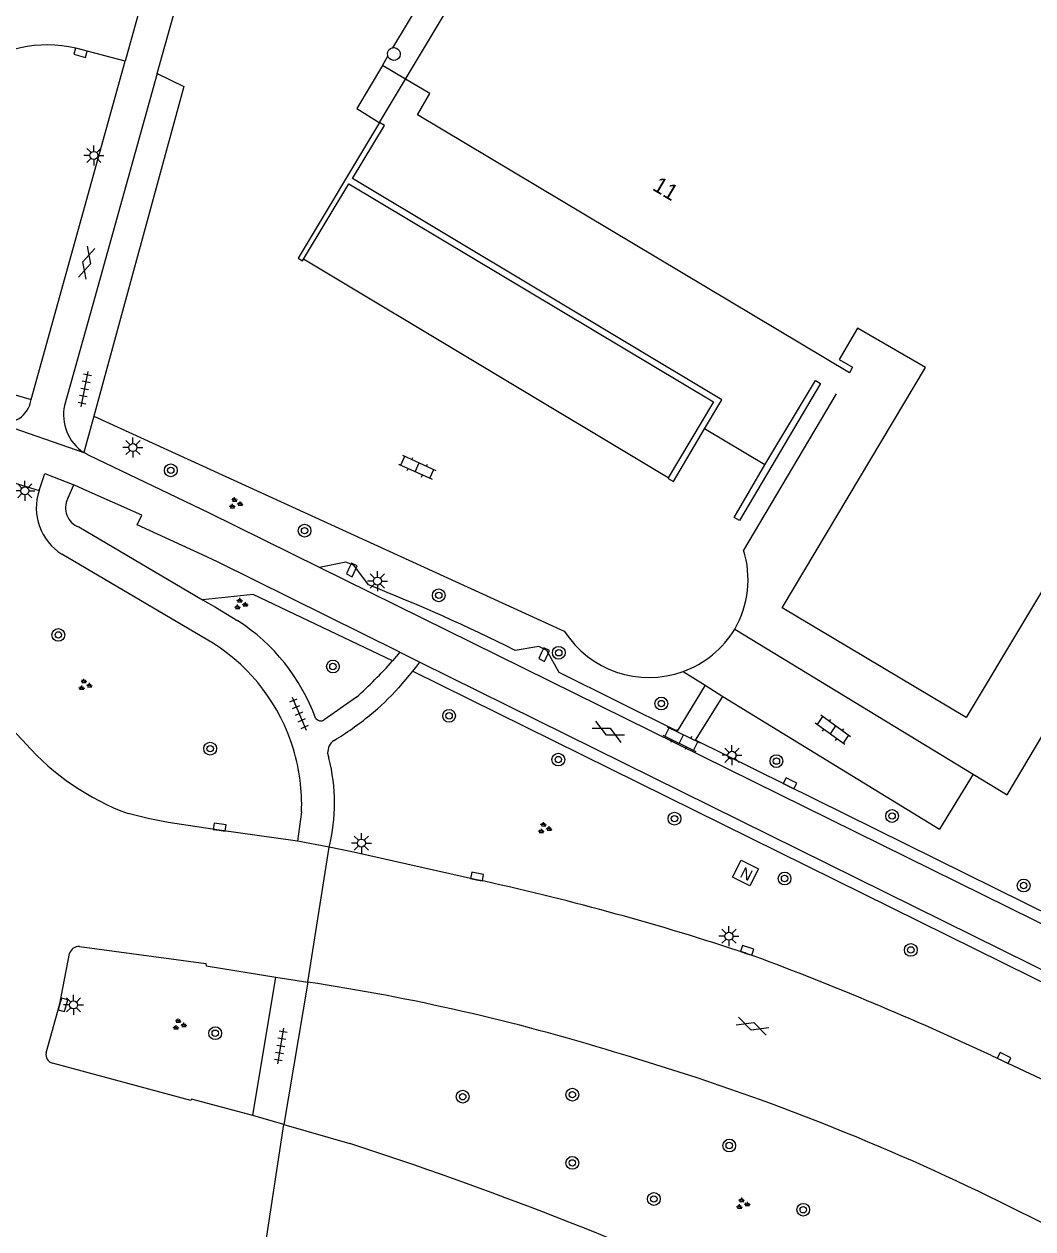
# Model space of a CAD drawing. Extents: x 137999 to 141000, y 397500 to 400501.
# Drawn here: x 138186.2 to 138249.3, y 398603.5 to 398678.9 of the extents above; entities that cross this region are included whole.
import ezdxf

# ---------------------------------------------------------------- set-up
doc = ezdxf.new("R2010")
doc.units = 0
for name, color, linetype in [('gg-afsc-muur', 7, 'Continuous'), ('gg-anno-huisnummerreeks BGT', 7, 'Continuous'), ('gg-bbg-hoofdgebouw', 7, 'Continuous'), ('gg-bbg-onder overbouw', 7, 'Continuous'), ('gg-bbg-pand overbouw', 7, 'Continuous'), ('gg-bbg-pilaar onder overbouw', 7, 'Continuous'), ('gg-bbg-pilaar pand', 7, 'Continuous'), ('gg-knt-verharding', 7, 'Continuous'), ('gg-knt-verharding nz', 7, 'Continuous'), ('gt-grn-groengrens', 7, 'Continuous'), ('gt-grn-vlakafsluiter', 7, 'Continuous'), ('gt-grn-weggrens', 7, 'Continuous'), ('gt-symb-boom', 7, 'Continuous'), ('gt-symb-gesloten verharding', 7, 'Continuous'), ('gt-symb-groenvak', 7, 'Continuous'), ('gt-symb-klinker verharding', 7, 'Continuous'), ('gt-symb-kolk', 7, 'Continuous'), ('gt-symb-lichtmast', 7, 'Continuous'), ('gt-symb-nortonput', 7, 'Continuous'), ('gt-symb-tegel verharding', 7, 'Continuous')]:
    doc.layers.add(name, color=color, linetype=linetype)

# ---------------------------------------------------------------- blocks, each defined once
blk = doc.blocks.new('gt0-KOLK')
at = {"layer": 'gt-symb-kolk'}
blk.add_lwpolyline([(0, 0), (0.375, 0), (0.375, 0.4), (-0.375, 0.4), (-0.375, 0), (0, 0)], dxfattribs=at)
blk = doc.blocks.new('gt0-GESVH1')
at = {"layer": 'gt-symb-gesloten verharding'}
for p, q in [((-0.992, -0.261), (0.008, 0.239)), ((0.008, -0.261), (-0.992, 0.239)), ((0.008, 0.239), (1.008, -0.261)), ((1.008, 0.239), (0.008, -0.261))]:
    blk.add_line(p, q, dxfattribs=at)
blk = doc.blocks.new('gt0-LMAST')
at = {"layer": 'gt-symb-lichtmast'}
for p, q in [((-0.182, 0.173), (-0.447, 0.438)), ((-0.005, 0.246), (-0.005, 0.621)), ((0.172, 0.173), (0.437, 0.438)), ((-0.255, -0.004), (-0.63, -0.004)), ((-0.182, -0.181), (-0.447, -0.446)), ((-0.005, -0.254), (-0.005, -0.629)), ((0.437, -0.446), (0.172, -0.181)), ((0.245, -0.004), (0.62, -0.004))]:
    blk.add_line(p, q, dxfattribs=at)
blk.add_circle((-0.005, -0.004), 0.25, dxfattribs=at)
blk = doc.blocks.new('gt0-BOOM')
at = {"layer": 'gt-symb-boom'}
for radius in [0.4, 0.2]:
    blk.add_circle((0, 0), radius, dxfattribs=at)
blk = doc.blocks.new('gt0-TEG1')
at = {"layer": 'gt-symb-tegel verharding'}
for p, q in [((-1.125, 0), (1.125, 0)), ((-0.9, -0.25), (-0.9, 0.25)), ((-0.45, -0.25), (-0.45, 0.25)), ((0, -0.25), (0, 0.25)), ((0.45, -0.25), (0.45, 0.25)), ((0.9, -0.25), (0.9, 0.25))]:
    blk.add_line(p, q, dxfattribs=at)
blk = doc.blocks.new('gt0-GRVAK')
at = {"layer": 'gt-symb-groenvak'}
for p, q in [((-0.11, 0.189), (-0.228, 0.24)), ((-0.182, 0.153), (0.088, 0.153)), ((-0.091, 0.211), (-0.156, 0.322)), ((-0.047, 0.214), (-0.047, 0.393)), ((-0.004, 0.211), (0.061, 0.322)), ((0.015, 0.189), (0.133, 0.24)), ((0.262, -0.052), (0.197, 0.059)), ((0.305, -0.049), (0.305, 0.13)), ((0.349, -0.052), (0.414, 0.059)), ((-0.245, -0.228), (-0.363, -0.177)), ((-0.318, -0.264), (-0.047, -0.264)), ((-0.226, -0.206), (-0.291, -0.095)), ((-0.183, -0.203), (-0.183, -0.024)), ((-0.139, -0.206), (-0.074, -0.095)), ((-0.12, -0.228), (-0.002, -0.177)), ((0.243, -0.074), (0.125, -0.023)), ((0.17, -0.11), (0.441, -0.11)), ((0.368, -0.074), (0.486, -0.023))]:
    blk.add_line(p, q, dxfattribs=at)
blk = doc.blocks.new('gt0-KL1')
at = {"layer": 'gt-symb-klinker verharding'}
for p, q in [((-1.15, 0.3), (1.15, 0.3)), ((-1, -0.3), (-1, 0.3)), ((-0.5, 0.3), (-0.5, 0.45)), ((0, -0.3), (0, 0.3)), ((0.5, 0.3), (0.5, 0.45)), ((1, -0.3), (1, 0.3)), ((-1.15, -0.3), (1.15, -0.3)), ((-0.5, -0.45), (-0.5, -0.3)), ((0.5, -0.45), (0.5, -0.3))]:
    blk.add_line(p, q, dxfattribs=at)
blk = doc.blocks.new('gt0-NPUT')
at = {"layer": 'gt-symb-nortonput'}
blk.add_lwpolyline([(-0.566, -0.608), (-0.566, 0.592), (0.634, 0.592), (0.634, -0.608)], close=True, dxfattribs=at)
blk.add_text('N', height=0.7, dxfattribs=at).set_placement((-0.221, -0.381))

msp = doc.modelspace()

# ---------------------------------------------------------------- linework, layer by layer
at = {"layer": 'gg-afsc-muur'}
for p, q in [((138208.582, 398676.328), (138206.983, 398673.622)), ((138208.4, 398672.748), (138210.029, 398675.465)), ((138208.4, 398672.748), (138208.374, 398672.764)), ((138236.972, 398655.785), (138231.179, 398646.003)), ((138230.633, 398641.056), (138245.541, 398631.986)), ((138245.541, 398631.986), (138243.436, 398628.526))]:
    msp.add_line(p, q, dxfattribs=at)
for points in [[(138208.4, 398672.748), (138203.314, 398664.261), (138203.586, 398664.097), (138203.649, 398664.202)], [(138228.739, 398653.582), (138229.811, 398655.397), (138206.702, 398669.252), (138208.708, 398672.561), (138208.4, 398672.748)], [(138203.649, 398664.202), (138206.488, 398668.922), (138229.286, 398655.283), (138226.468, 398650.512)], [(138232.514, 398651.333), (138235.685, 398656.615), (138235.985, 398656.417), (138230.93, 398647.858), (138230.579, 398648.048), (138232.514, 398651.333)], [(138226.468, 398650.512), (138226.453, 398650.486), (138226.788, 398650.281), (138228.739, 398653.582)]]:
    msp.add_lwpolyline(points, dxfattribs=at)
msp.add_arc((138225.248, 398644.154), 6.212, 330.08814, 17.31538, dxfattribs=at)
at = {"layer": 'gg-bbg-hoofdgebouw'}
for points in [[(138242.555, 398657.423), (138238.3, 398659.89), (138237.151, 398657.932), (138237.996, 398657.436), (138237.797, 398657.097), (138210.782, 398673.235), (138211.544, 398674.561), (138210.029, 398675.465)], [(138264.846, 398668.859), (138263.653, 398669.571), (138262.054, 398666.892), (138263.421, 398666.08), (138245.101, 398635.521), (138233.601, 398642.38), (138242.555, 398657.423)]]:
    msp.add_lwpolyline(points, dxfattribs=at)
at = {"layer": 'gg-bbg-onder overbouw'}
msp.add_line((138210.029, 398675.465), (138213.434, 398681.147), dxfattribs=at)
at = {"layer": 'gg-bbg-pand overbouw'}
for p, q in [((138209.24, 398677.429), (138211.425, 398681.084)), ((138208.582, 398676.328), (138208.927, 398676.906)), ((138210.029, 398675.465), (138208.582, 398676.328))]:
    msp.add_line(p, q, dxfattribs=at)
at = {"layer": 'gg-bbg-pilaar onder overbouw'}
msp.add_lwpolyline([(138209.24, 398677.429), (138209.327, 398677.437), (138209.449, 398677.41), (138209.556, 398677.346), (138209.639, 398677.252), (138209.689, 398677.137), (138209.7, 398677.012), (138209.673, 398676.89), (138209.609, 398676.783), (138209.515, 398676.7), (138209.4, 398676.65), (138209.275, 398676.639), (138209.153, 398676.666), (138209.046, 398676.73), (138208.963, 398676.824), (138208.927, 398676.906)], dxfattribs=at)
at = {"layer": 'gg-bbg-pilaar pand'}
msp.add_lwpolyline([(138208.927, 398676.906), (138208.913, 398676.939), (138208.902, 398677.064), (138208.929, 398677.186), (138208.993, 398677.294), (138209.087, 398677.376), (138209.202, 398677.426), (138209.24, 398677.429)], dxfattribs=at)
at = {"layer": 'gg-knt-verharding'}
for p, q in [((138194.495, 398675.816), (138196.553, 398683.216)), ((138192.491, 398676.6), (138189.397, 398677.404)), ((138186.608, 398655.429), (138192.491, 398676.6)), ((138206.983, 398673.622), (138208.374, 398672.764)), ((138226.468, 398650.512), (138203.649, 398664.202)), ((138190.52, 398654.373), (138189.9, 398652.1)), ((138190.52, 398654.373), (138219.963, 398640.926)), ((138232.514, 398651.333), (138228.739, 398653.582)), ((138188.905, 398649.22), (138189.268, 398650.086)), ((138189.871, 398649.817), (138189.268, 398650.086)), ((138189.592, 398647.45), (138197.336, 398642.896)), ((138198.018, 398640.149), (138188.526, 398645.738)), ((138263.706, 398615.761), (138204.656, 398644.906)), ((138209.679, 398639.609), (138209.208, 398639.061)), ((138209.679, 398639.609), (138210.926, 398638.992)), ((138210.672, 398638.651), (138210.926, 398638.992)), ((138210.926, 398638.992), (138262.54, 398613.459)), ((138210.493, 398638.425), (138210.672, 398638.651)), ((138227.393, 398638.401), (138228.778, 398637.547)), ((138206.962, 398636.795), (138204.948, 398635.378)), ((138229.88, 398636.844), (138243.436, 398628.526)), ((138205.156, 398633.299), (138205.241, 398632.978)), ((138203.524, 398629.62), (138203.266, 398627.776)), ((138205.249, 398627.417), (138203.266, 398627.776)), ((138231.841, 398620.596), (138231.334, 398620.766)), ((138200.476, 398610.614), (138201.918, 398619.284)), ((138201.918, 398619.284), (138203.918, 398618.961)), ((138203.918, 398618.961), (138202.414, 398610.051)), ((138202.414, 398610.051), (138200.476, 398610.614)), ((138202.414, 398610.051), (138206.549, 398608.868))]:
    msp.add_line(p, q, dxfattribs=at)
for points in [[(138194.495, 398675.816), (138190.472, 398661.359), (138188.697, 398655.053)], [(138194.495, 398675.816), (138196.153, 398675.008), (138190.52, 398654.373)], [(138176.946, 398657.774), (138181.627, 398656.808), (138184.232, 398656.101), (138186.608, 398655.429)], [(138176.952, 398652.489), (138179.48, 398651.982), (138181.398, 398651.488), (138187.102, 398649.726)], [(138204.656, 398644.906), (138197.721, 398648.329), (138190.24, 398651.908), (138189.9, 398652.1)], [(138187.102, 398649.726), (138187.456, 398650.791), (138189.268, 398650.086)], [(138209.679, 398639.609), (138198.268, 398645.254), (138197.321, 398645.71), (138193.246, 398647.581), (138193.53, 398648.187), (138189.871, 398649.817)], [(138207.703, 398643.818), (138206.787, 398645.059), (138206.287, 398645.253), (138204.656, 398644.906)], [(138197.336, 398642.896), (138198.142, 398642.422), (138199.546, 398641.574)], [(138228.778, 398637.547), (138227.021, 398634.673), (138219.635, 398638.337), (138218.868, 398639.711), (138218.363, 398639.957), (138216.885, 398639.722)], [(138209.6, 398637.375), (138210.287, 398638.164), (138210.493, 398638.425)], [(138264.071, 398616.707), (138261.938, 398617.765), (138261.771, 398617.497), (138253.254, 398621.744), (138252.696, 398623.062), (138252.064, 398623.387), (138250.7, 398622.975), (138228.168, 398634.112), (138229.88, 398636.844)], [(138203.266, 398627.776), (138198.369, 398628.463), (138195.179, 398628.952), (138193.921, 398629.203), (138192.673, 398629.511)], [(138214.976, 398625.274), (138214.467, 398625.375), (138206.772, 398627.106), (138205.249, 398627.417)], [(138187.542, 398614.534), (138188.406, 398617.596), (138189.004, 398620.758)], [(138189.63, 398621.199), (138197.531, 398620.121), (138197.553, 398619.982), (138201.918, 398619.284)], [(138246.681, 398614.372), (138252.51, 398611.649), (138259.787, 398608.024)], [(138200.476, 398610.614), (138196.639, 398611.644), (138196.603, 398611.558), (138187.938, 398613.894)], [(138255.82, 398600.397), (138255.508, 398601.098), (138245.898, 398605.854)]]:
    msp.add_lwpolyline(points, dxfattribs=at)
for centre, radius, start, end in [((138187.627, 398669.804), 7.803, 76.89227, 128.09716), ((138184.874, 398655.691), 1.754, 256.39457, 351.41557), ((138191.455, 398654.455), 2.822, 167.7664, 236.56382), ((138190.367, 398648.644), 3.44, 161.66338, 237.63699), ((138189.996, 398648.625), 1.243, 151.40041, 251.0256), ((138168.762, 398544.184), 106.973, 63.26528, 68.65236), ((138192.796, 398631.217), 12.363, 20.14719, 56.90614), ((138225.259, 398644.315), 6.287, 212.61833, 289.84219), ((138225.256, 398644.313), 6.287, 289.87193, 328.7935), ((138191.565, 398630.07), 11.968, 16.86505, 57.36986), ((138188.443, 398657.397), 27.702, 311.95265, 318.55529), ((138196.503, 398649.405), 17.783, 309.40915, 317.43118), ((138219.582, 398665.596), 45.996, 218.74117, 223.58912), ((138204.728, 398635.723), 0.409, 217.29869, 302.55368), ((138196.186, 398649.783), 18.277, 300.85006, 309.42594), ((138198.257, 398644.575), 16.066, 221.72632, 249.65997), ((138206.1, 398633.319), 0.945, 125.04505, 181.1908), ((138191.556, 398630.07), 11.976, 357.84857, 16.85434), ((138194.046, 398630.181), 11.539, 346.13937, 14.02548), ((138178.338, 398460.396), 168.9, 71.71346, 77.47185), ((138189.618, 398620.552), 0.647, 88.90382, 161.42349), ((138159.974, 398428.438), 205.158, 64.9988, 69.49417), ((138184.699, 398490.6), 129.792, 72.78904, 81.48447), ((138188.071, 398614.419), 0.542, 167.75672, 255.73758), ((138181.415, 398471.54), 148.991, 64.35455, 73.75143), ((138129.33, 398372.279), 248.871, 65.61317, 71.92415)]:
    msp.add_arc(centre, radius, start, end, dxfattribs=at)
at = {"layer": 'gg-knt-verharding nz'}
for p, q in [((138194.497, 398683.82), (138192.491, 398676.6)), ((138228.778, 398637.547), (138229.88, 398636.844))]:
    msp.add_line(p, q, dxfattribs=at)
at = {"layer": 'gt-grn-groengrens'}
msp.add_line((138210.493, 398638.425), (138262.224, 398612.834), dxfattribs=at)
msp.add_lwpolyline([(138209.208, 398639.061), (138200.504, 398643.214), (138197.336, 398642.896)], dxfattribs=at)
at = {"layer": 'gt-grn-vlakafsluiter'}
msp.add_lwpolyline([(138245.541, 398631.986), (138247.673, 398630.689), (138289.211, 398700.606)], dxfattribs=at)
at = {"layer": 'gt-grn-weggrens'}
for p, q in [((138184.461, 398653.986), (138189.9, 398652.1)), ((138203.918, 398618.961), (138205.249, 398627.417)), ((138201.086, 398601.307), (138202.414, 398610.051))]:
    msp.add_line(p, q, dxfattribs=at)

# ---------------------------------------------------------------- block references
at = {"layer": 'gt-symb-boom'}
for p in [(138195.343, 398650.989), (138203.714, 398647.213), (138212.108, 398643.164), (138188.311, 398640.69), (138219.617, 398639.573), (138205.485, 398638.715), (138226.032, 398636.396), (138212.755, 398635.628), (138197.807, 398633.576), (138219.592, 398632.89), (138233.232, 398632.793), (138226.856, 398629.194), (138240.47, 398629.363), (138233.743, 398625.448), (138248.698, 398625.01), (138241.641, 398620.98), (138198.122, 398615.768), (138213.607, 398611.794), (138220.468, 398611.92), (138230.28, 398608.74), (138220.466, 398607.655), (138225.565, 398605.395), (138234.911, 398604.722)]:
    msp.add_blockref('gt0-BOOM', p, dxfattribs=at)
at = {"layer": 'gt-symb-gesloten verharding'}
for p, rotation in [((138190.071, 398663.973), 74.44827510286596), ((138222.716, 398634.647), -26.3086959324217), ((138231.729, 398616.218), -19.141373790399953)]:
    msp.add_blockref('gt0-GESVH1', p, dxfattribs=dict(at, rotation=rotation))
at = {"layer": 'gt-symb-groenvak'}
for p in [(138199.381, 398648.916), (138199.707, 398642.613), (138189.958, 398637.553), (138218.711, 398628.589), (138195.86, 398616.3), (138231.108, 398605.091)]:
    msp.add_blockref('gt0-GRVAK', p, dxfattribs=at)
at = {"layer": 'gt-symb-klinker verharding'}
for p, rotation in [((138210.764, 398651.178), -24.515070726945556), ((138227.289, 398634.17), -26.28331291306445), ((138236.763, 398634.749), 144.32239791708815)]:
    msp.add_blockref('gt0-KL1', p, dxfattribs=dict(at, rotation=rotation))
at = {"layer": 'gt-symb-kolk'}
for p, rotation in [((138189.741, 398677.312), 165.04643525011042), ((138206.488, 398644.842), -115.07917899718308), ((138218.523, 398639.544), -115.20722121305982), ((138233.994, 398631.219), -26.36005820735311), ((138198.369, 398628.463), -8.680850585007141), ((138214.467, 398625.375), -11.242525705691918), ((138231.334, 398620.766), -18.543669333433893), ((138188.406, 398617.596), -105.78794705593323), ((138247.39, 398614.036), -25.33527699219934)]:
    msp.add_blockref('gt0-KOLK', p, dxfattribs=dict(at, rotation=rotation))
at = {"layer": 'gt-symb-lichtmast'}
for p in [(138190.537, 398670.698), (138192.98, 398652.419), (138186.216, 398649.71), (138208.274, 398644.067), (138230.458, 398633.163), (138207.272, 398627.666), (138230.27, 398621.838), (138189.264, 398617.547)]:
    msp.add_blockref('gt0-LMAST', p, dxfattribs=at)
at = {"layer": 'gt-symb-nortonput', "rotation": -26.872538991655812}
msp.add_blockref('gt0-NPUT', (138231.269, 398625.811), dxfattribs=at)
at = {"layer": 'gt-symb-tegel verharding'}
for p, rotation in [((138189.96, 398656.068), 78.70129978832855), ((138203.371, 398635.77), -66.92177859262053), ((138202.221, 398614.965), 80.55652508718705)]:
    msp.add_blockref('gt0-TEG1', p, dxfattribs=dict(at, rotation=rotation))

# ---------------------------------------------------------------- texts
at = {"layer": 'gg-anno-huisnummerreeks BGT'}
msp.add_text('11', height=1, rotation=329.1, dxfattribs=at).set_placement((138225.415, 398668.571))

doc.saveas('drawing.dxf')
